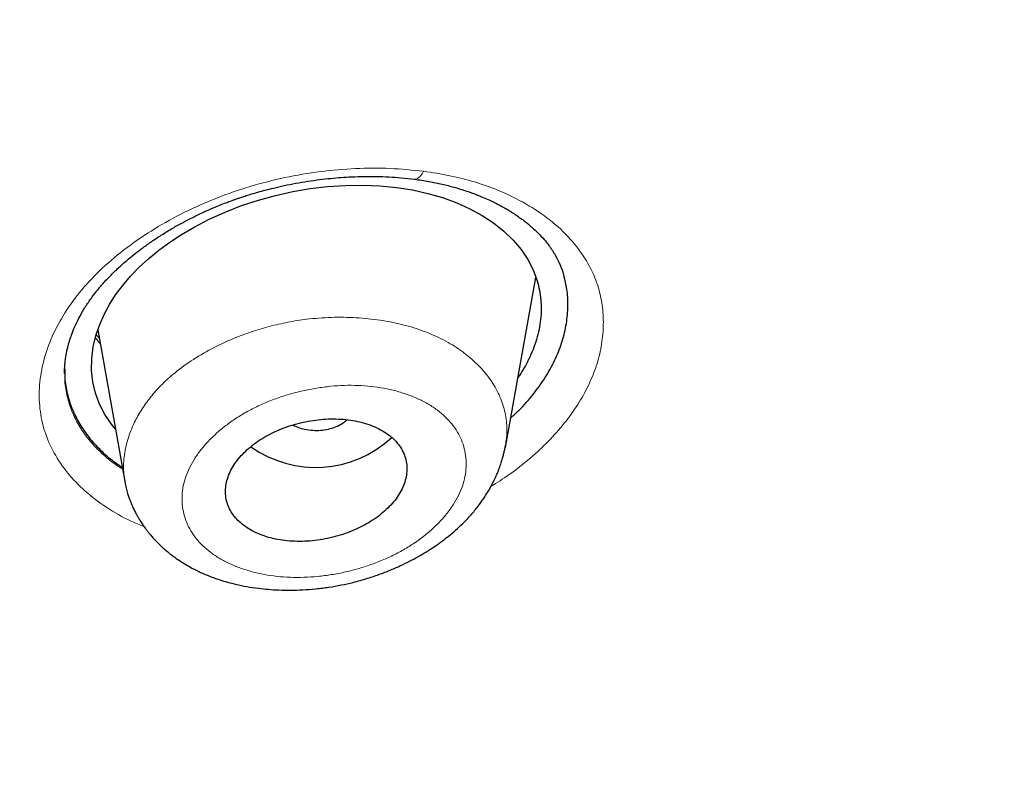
# Model space of a CAD drawing. Header units: millimetres. Extents: x 8 to 1023, y 12 to 832.
# Tile 772 of 968: x 675 to 685, y 757 to 765. Entities that reach past the tile are written whole.
import ezdxf

# ---------------------------------------------------------------- set-up
doc = ezdxf.new("R2010")
doc.units = ezdxf.units.MM

msp = doc.modelspace()

# ---------------------------------------------------------------- linework, layer by layer
at = {"color": 7, "linetype": 'Continuous', "lineweight": 30}
for p, q in [((679.9596, 760.4458), (680.2607, 762.1327)), ((675.9142, 761.611), (676.1821, 760.1092)), ((679.9547, 760.4586), (679.9523, 760.4472))]:
    msp.add_line(p, q, dxfattribs=at)
at = {"color": 8, "linetype": 'Continuous', "lineweight": 0}
msp.add_line((675.9392, 761.4713), (675.8909, 761.5343), dxfattribs=at)
at = {"color": 8, "linetype": 'Continuous', "lineweight": 0, "flags": 128}
msp.add_lwpolyline([(679.1465, 763.185), (679.132, 763.1605), (679.1168, 763.1402), (679.1011, 763.1244), (679.0854, 763.1134), (679.0697, 763.1074), (679.0544, 763.1064), (679.0534, 763.1065)], dxfattribs=at)
at = {"color": 7, "linetype": 'Continuous', "lineweight": 30, "flags": 128}
msp.add_lwpolyline([(676.0896, 760.6274), (676.0494, 760.6751), (675.9833, 760.7735), (675.9305, 760.8764), (675.8909, 760.9839), (675.8645, 761.0959), (675.8521, 761.2101), (675.8536, 761.3265), (675.8691, 761.445), (675.8986, 761.5656), (675.9334, 761.6666), (675.9771, 761.7658), (676.0296, 761.8633), (676.0908, 761.9591), (676.1609, 762.0532), (676.2398, 762.1456), (676.3261, 762.2346), (676.4198, 762.3204), (676.5209, 762.4027), (676.6294, 762.4818), (676.7453, 762.5574), (676.8687, 762.6297), (677.0194, 762.7082), (677.1766, 762.7795), (677.3405, 762.8438), (677.5076, 762.8995), (677.6768, 762.9462), (677.8491, 762.9844), (678.0217, 763.0135), (678.1946, 763.0335), (678.368, 763.0446), (678.5418, 763.0466), (678.7128, 763.0397), (678.8776, 763.0239), (679.0365, 762.9993), (679.1892, 762.9659), (679.3358, 762.9236), (679.4758, 762.8726), (679.6064, 762.8139), (679.7277, 762.7475), (679.8396, 762.6734), (679.9421, 762.5916), (680.0346, 762.5024), (680.1141, 762.4084), (680.1803, 762.3098), (680.2335, 762.2064), (680.2734, 762.0983), (680.2734, 762.0983)], dxfattribs=at)
at = {"color": 7, "linetype": 'Continuous', "lineweight": 30}
msp.add_arc((678.0756, 761.3607), 1.1127, 234.65649, 312.74141, dxfattribs=at)
for points, knots in [([(638.967, 820.409), (639.8247, 820.4012), (641.5402, 820.3856), (644.1084, 820.2599), (646.6668, 820.0603), (649.2108, 819.78), (651.7358, 819.4216), (654.237, 818.9853), (656.8472, 818.4433), (659.5552, 817.7808), (662.3461, 816.9821), (665.0768, 816.0819), (667.7409, 815.0835), (670.3318, 813.9898), (672.7239, 812.8604), (674.9244, 811.7126), (676.9423, 810.5616), (678.8893, 809.3489), (680.7616, 808.0765), (682.5549, 806.7462), (684.2661, 805.3611), (685.8927, 803.924), (687.4318, 802.4377), (688.8809, 800.9052), (690.2373, 799.3293), (691.4985, 797.7128), (692.6617, 796.0585), (693.7243, 794.3695), (694.7367, 792.5529), (695.6762, 790.6065), (696.5184, 788.5296), (697.2148, 786.4249), (697.7642, 784.2977), (698.1649, 782.1534), (698.4035, 780.0999), (698.5028, 778.1438), (698.4845, 776.2893), (698.3541, 774.4372), (698.1125, 772.5909), (697.7609, 770.7538), (697.2999, 768.9292), (696.7308, 767.1206), (696.0542, 765.3313), (695.2712, 763.5647), (694.3828, 761.8242), (693.3898, 760.1134), (692.2942, 758.4354), (691.0988, 756.7932), (689.7346, 755.1005), (688.1849, 753.3686), (686.4332, 751.6113), (684.5619, 749.919), (682.5727, 748.2985), (680.4789, 746.7468), (678.9941, 745.7797), (678.2516, 745.2961)], [0, 0, 0, 0, 0.017859, 0.035717, 0.053574, 0.07143, 0.089287, 0.107143, 0.125, 0.145832, 0.166666, 0.1875, 0.208333, 0.229166, 0.249999, 0.267856, 0.285713, 0.303571, 0.321429, 0.339287, 0.357144, 0.375001, 0.392858, 0.410715, 0.428572, 0.446429, 0.464286, 0.482143, 0.500002, 0.520835, 0.541668, 0.562501, 0.583334, 0.604167, 0.624999, 0.642856, 0.660713, 0.678571, 0.696428, 0.714286, 0.732144, 0.750003, 0.76786, 0.785718, 0.803575, 0.821433, 0.839289, 0.857146, 0.875003, 0.895835, 0.916668, 0.9375, 0.958333, 0.979167, 1, 1, 1, 1]), ([(638.9669, 735.1093), (639.5741, 735.1132), (640.7872, 735.1212), (642.6033, 735.1855), (644.4132, 735.2881), (646.2167, 735.4326), (648.0136, 735.618), (649.8008, 735.8441), (651.5251, 736.1027), (653.1843, 736.3893), (654.7797, 736.7), (656.3607, 737.0433), (657.9272, 737.4192), (659.4791, 737.8275), (661.0664, 738.2825), (662.6833, 738.7869), (664.3237, 739.3436), (665.9352, 739.936), (667.5176, 740.5639), (669.071, 741.2272), (670.5972, 741.9265), (672.0528, 742.6406), (673.438, 743.3652), (674.7518, 744.0952), (676.0342, 744.8514), (677.2852, 745.6336), (678.5049, 746.4417), (679.7272, 747.2994), (680.9466, 748.2081), (682.1572, 749.1691), (683.3247, 750.1568), (684.4491, 751.1711), (685.5307, 752.2119), (686.5711, 753.281), (687.5404, 754.3457), (688.4398, 755.401), (689.2691, 756.4403), (690.0543, 757.4936), (690.7955, 758.561), (691.4929, 759.6424), (692.1651, 760.7694), (692.8074, 761.9423), (693.4141, 763.1614), (693.9672, 764.3936), (694.4669, 765.6393), (694.9133, 766.8984), (695.3067, 768.1722), (695.6369, 769.422), (695.9074, 770.6432), (696.122, 771.8304), (696.2885, 773.0191), (696.4071, 774.2093), (696.4775, 775.4011), (696.5007, 776.6284), (696.4716, 777.8901), (696.3847, 779.1849), (696.241, 780.4781), (696.0404, 781.77), (695.7828, 783.0608), (695.4687, 784.3489), (695.1098, 785.5949), (694.7123, 786.795), (694.2818, 787.9477), (693.8065, 789.0885), (693.2862, 790.2175), (692.721, 791.3347), (692.12, 792.4232), (691.486, 793.4831), (690.8218, 794.5142), (690.1176, 795.5324), (689.3734, 796.5377), (688.5892, 797.5301), (687.7648, 798.5097), (686.9035, 799.4729), (685.9943, 800.4319), (685.0379, 801.3832), (684.0312, 802.3266), (682.9885, 803.2477), (681.9097, 804.1464), (680.7947, 805.0227), (679.6619, 805.8628), (678.5139, 806.6673), (677.353, 807.4369), (676.1613, 808.184), (674.9387, 808.9086), (673.6852, 809.6107), (672.4006, 810.2901), (671.0911, 810.9437), (669.7405, 811.5799), (668.3513, 812.1954), (666.9196, 812.7898), (665.4662, 813.3538), (663.991, 813.8872), (662.4941, 814.3899), (661.0007, 814.8538), (659.5133, 815.2803), (658.034, 815.6707), (656.5384, 816.0319), (655.0267, 816.3638), (653.4988, 816.6662), (651.9548, 816.9393), (650.3993, 817.1822), (648.8124, 817.398), (647.1984, 817.5843), (645.5571, 817.7391), (643.9131, 817.8598), (642.2666, 817.9454), (640.6176, 817.999), (639.5173, 818.0057), (638.967, 818.009)], [0, 0, 0, 0, 0.010081, 0.020137, 0.030179, 0.040216, 0.050257, 0.060311, 0.070335, 0.079491, 0.088633, 0.097767, 0.1069, 0.116039, 0.125192, 0.135253, 0.145282, 0.155288, 0.16528, 0.175267, 0.185259, 0.195301, 0.204496, 0.213673, 0.222839, 0.232002, 0.241168, 0.250345, 0.260322, 0.270285, 0.280246, 0.290212, 0.300194, 0.310203, 0.320293, 0.329526, 0.338727, 0.347904, 0.357065, 0.366218, 0.375372, 0.385323, 0.395264, 0.405207, 0.415162, 0.425139, 0.435149, 0.445226, 0.454443, 0.463632, 0.472801, 0.481959, 0.491116, 0.500279, 0.510233, 0.520184, 0.530144, 0.540125, 0.550137, 0.560192, 0.570258, 0.579448, 0.588609, 0.59775, 0.60688, 0.616007, 0.625139, 0.633867, 0.642594, 0.651329, 0.660077, 0.668845, 0.677642, 0.686473, 0.695244, 0.704395, 0.713529, 0.722653, 0.731774, 0.740899, 0.750037, 0.758756, 0.767483, 0.776222, 0.78498, 0.793764, 0.802579, 0.811433, 0.820208, 0.829363, 0.838502, 0.847632, 0.856762, 0.865897, 0.875044, 0.883755, 0.89247, 0.901196, 0.909939, 0.918704, 0.927499, 0.936329, 0.945126, 0.954305, 0.963462, 0.972602, 0.981734, 0.990864, 1, 1, 1, 1]), ([(696.002, 776.4662), (695.9947, 775.965), (695.98, 774.9631), (695.861, 773.4625), (695.6708, 771.9655), (695.4025, 770.472), (695.0581, 768.9822), (694.6463, 767.5288), (694.1731, 766.1154), (693.6441, 764.7452), (693.0498, 763.3902), (692.3902, 762.0503), (691.6534, 760.7038), (690.8365, 759.3537), (689.9364, 758.0034), (688.9673, 756.6765), (687.929, 755.3728), (686.8217, 754.0933), (685.6712, 752.8652), (684.4846, 751.6905), (683.2684, 750.5701), (681.9992, 749.481), (680.6769, 748.4233), (679.2806, 747.3817), (677.8086, 746.3592), (676.2591, 745.3595), (674.6548, 744.3986), (672.9958, 743.4768), (671.2864, 742.597), (669.5682, 741.7786), (667.8504, 741.0217), (666.1375, 740.3241), (664.394, 739.6702), (662.6198, 739.0602), (660.7838, 738.4845), (658.8853, 737.9465), (656.9241, 737.4497), (654.9336, 737.004), (652.9137, 736.6095), (650.8678, 736.2673), (648.8439, 735.9841), (646.8512, 735.7574), (644.8954, 735.5844), (642.9365, 735.4606), (640.9747, 735.3858), (638.9675, 735.3597), (636.9174, 735.3857), (634.8275, 735.4677), (632.743, 735.6052), (630.6644, 735.7981), (628.5941, 736.0462), (626.5779, 736.3425), (624.6214, 736.6824), (622.7274, 737.0617), (620.857, 737.4869), (619.0102, 737.9577), (617.1441, 738.4863), (615.2636, 739.0754), (613.3744, 739.728), (611.5217, 740.4297), (609.7057, 741.1802), (607.9259, 741.9795), (606.2194, 742.8094), (604.5887, 743.6645), (603.0365, 744.5392), (601.5312, 745.4497), (600.0726, 746.3957), (598.6295, 747.3989), (597.2073, 748.4603), (595.8124, 749.5811), (594.4768, 750.7371), (593.2005, 751.9281), (591.9821, 753.1553), (590.8457, 754.3924), (589.7912, 755.6339), (588.8189, 756.8731), (587.909, 758.1332), (587.0612, 759.4142), (586.2599, 760.7421), (585.5103, 762.1155), (584.8181, 763.5329), (584.1993, 764.9653), (583.6538, 766.4127), (583.1805, 767.8781), (582.7877, 769.3322), (582.4726, 770.7709), (582.2317, 772.1876), (582.061, 773.6092), (581.9542, 775.0357), (581.941, 775.9887), (581.9344, 776.4658)], [0, 0, 0, 0, 0.011647, 0.023279, 0.034914, 0.046569, 0.058262, 0.069997, 0.081033, 0.092045, 0.103046, 0.114051, 0.125075, 0.136674, 0.148268, 0.159874, 0.171507, 0.183184, 0.194903, 0.205931, 0.216944, 0.227954, 0.238974, 0.250018, 0.2616, 0.2732, 0.284834, 0.296518, 0.308264, 0.319998, 0.330999, 0.341975, 0.352941, 0.363907, 0.374886, 0.386463, 0.398058, 0.409684, 0.421356, 0.433089, 0.444843, 0.455871, 0.466863, 0.477832, 0.488791, 0.499751, 0.51144, 0.523115, 0.53479, 0.54648, 0.558201, 0.569925, 0.580927, 0.591892, 0.602833, 0.61376, 0.624687, 0.6364, 0.648087, 0.659761, 0.671439, 0.683135, 0.694871, 0.705904, 0.716895, 0.727858, 0.738804, 0.749746, 0.761426, 0.773081, 0.784724, 0.796373, 0.808043, 0.819784, 0.830839, 0.841857, 0.852852, 0.863839, 0.87483, 0.886496, 0.898127, 0.909738, 0.921348, 0.932974, 0.944696, 0.955762, 0.96681, 0.977856, 0.988914, 1, 1, 1, 1]), ([(582.4446, 775.8051), (582.445, 775.7911), (582.4458, 775.7597), (582.4473, 775.709), (582.4492, 775.6493), (582.4515, 775.5807), (582.4542, 775.5046), (582.4574, 775.4212), (582.461, 775.3307), (582.4653, 775.232), (582.4703, 775.1261), (582.4812, 774.9074), (582.4997, 774.5974), (582.5289, 774.2013), (582.5599, 773.8431), (582.5931, 773.5063), (582.6277, 773.1898), (582.6654, 772.8762), (582.7114, 772.5254), (582.7679, 772.1322), (582.8372, 771.6951), (582.9039, 771.3114), (582.9649, 770.9836), (583.0169, 770.7179), (583.0699, 770.4587), (583.122, 770.2148), (583.1725, 769.9868), (583.2213, 769.7741), (583.2599, 769.6108), (583.2883, 769.4935), (583.3062, 769.4202), (583.3228, 769.3526), (583.3375, 769.2938), (583.3495, 769.2456), (583.3588, 769.2091), (583.3656, 769.1821), (583.3715, 769.1587), (583.3785, 769.1315), (583.3875, 769.0963), (583.3983, 769.0544), (583.4104, 769.0074), (583.4279, 768.9406), (583.4513, 768.8515), (583.4818, 768.7374), (583.5157, 768.6128), (583.5529, 768.4778), (583.5937, 768.3328), (583.6383, 768.1769), (583.6859, 768.0141), (583.735, 767.8493), (583.7844, 767.687), (583.8467, 767.4858), (583.9222, 767.2484), (584.011, 766.9775), (584.0978, 766.7204), (584.1822, 766.4768), (584.2647, 766.2447), (584.3469, 766.0189), (584.4296, 765.7964), (584.513, 765.5773), (584.5968, 765.3616), (584.681, 765.1493), (584.7665, 764.9381), (584.8547, 764.7244), (584.9473, 764.5043), (585.0461, 764.2746), (585.1511, 764.0351), (585.2483, 763.8185), (585.3359, 763.6266), (585.4124, 763.4613), (585.4917, 763.2924), (585.5725, 763.123), (585.654, 762.9542), (585.7342, 762.7906), (585.8121, 762.6339), (585.8858, 762.4873), (585.9552, 762.351), (586.0201, 762.2247), (586.0763, 762.1163), (586.1232, 762.0267), (586.16, 761.957), (586.191, 761.8984), (586.2202, 761.8434), (586.2521, 761.7838), (586.2924, 761.7085), (586.3416, 761.6175), (586.3994, 761.5113), (586.4631, 761.3952), (586.533, 761.2692), (586.6085, 761.1343), (586.6899, 760.9906), (586.777, 760.8384), (586.8707, 760.6768), (587.0082, 760.4423), (587.1881, 760.1419), (587.4089, 759.7828), (587.6286, 759.4347), (587.8207, 759.1376), (587.9845, 758.8892), (588.1195, 758.6873), (588.2524, 758.4914), (588.3815, 758.3034), (588.5056, 758.1251), (588.6243, 757.9565), (588.7374, 757.7976), (588.8448, 757.6484), (588.9462, 757.5088), (589.0422, 757.3779), (589.1366, 757.2502), (589.2335, 757.1202), (589.3366, 756.9832), (589.4522, 756.8309), (589.5813, 756.6626), (589.7249, 756.4777), (589.8777, 756.2834), (590.0397, 756.08), (590.2656, 755.8001), (590.5571, 755.4464), (590.8346, 755.1188), (591.0355, 754.8857), (591.1559, 754.7474), (591.2775, 754.6088), (591.4003, 754.4702), (591.5243, 754.3313), (591.6486, 754.1934), (591.7649, 754.0655), (591.8701, 753.9508), (591.9618, 753.8514), (592.0452, 753.7615), (592.1122, 753.6897), (592.1645, 753.6339), (592.2036, 753.5923), (592.2394, 753.5543), (592.2717, 753.52), (592.2997, 753.4905), (592.3218, 753.4672), (592.3394, 753.4485), (592.3567, 753.4303), (592.3781, 753.4078), (592.4054, 753.3792), (592.4402, 753.3427), (592.4829, 753.298), (592.5343, 753.2445), (592.5923, 753.1843), (592.6549, 753.1195), (592.7198, 753.0527), (592.7854, 752.9854), (592.8517, 752.9177), (592.9772, 752.7901), (593.1648, 752.6012), (593.4183, 752.35), (593.6808, 752.094), (593.9679, 751.8186), (594.277, 751.5274), (594.6055, 751.2241), (594.9341, 750.9263), (595.2628, 750.6342), (595.5912, 750.3478), (595.8811, 750.0995), (596.1289, 749.8905), (596.3313, 749.7217), (596.5238, 749.5629), (596.7062, 749.4139), (596.8673, 749.2836), (597.0081, 749.1707), (597.13, 749.0735), (597.2501, 748.9784), (597.3741, 748.8808), (597.5077, 748.7764), (597.6523, 748.6642), (597.808, 748.5443), (597.9749, 748.4169), (598.1532, 748.2819), (598.3418, 748.1405), (598.5384, 747.9946), (598.7388, 747.8473), (598.94, 747.7009), (599.2201, 747.4992), (599.5785, 747.2453), (600.0151, 746.9428), (600.4478, 746.6494), (600.8786, 746.3633), (601.3096, 746.083), (601.7418, 745.8076), (602.1632, 745.5445), (602.5746, 745.2926), (602.9799, 745.0491), (603.3952, 744.8041), (603.8235, 744.5564), (604.2651, 744.306), (604.6297, 744.1035), (604.9104, 743.9498), (605.0993, 743.8473), (605.2804, 743.7499), (605.4519, 743.6584), (605.6137, 743.5727), (605.7658, 743.4928), (605.9081, 743.4185), (606.0182, 743.3614), (606.0971, 743.3206), (606.1456, 743.2956), (606.1866, 743.2745), (606.2193, 743.2577), (606.2451, 743.2445), (606.2688, 743.2323), (606.2958, 743.2185), (606.3341, 743.199), (606.3852, 743.1729), (606.4499, 743.14), (606.5225, 743.1032), (606.6, 743.064), (606.7168, 743.0052), (606.8764, 742.9254), (607.0831, 742.823), (607.3039, 742.7146), (607.5389, 742.6005), (607.7865, 742.4816), (608.0422, 742.3602), (608.3002, 742.2392), (608.5563, 742.1205), (608.8624, 741.9803), (609.2166, 741.8205), (609.6173, 741.643), (610.0083, 741.473), (610.3901, 741.3099), (610.7661, 741.1522), (611.1402, 740.998), (611.6197, 740.8038), (612.2069, 740.572), (612.9043, 740.3058), (613.6236, 740.0406), (614.365, 739.7769), (615.1288, 739.5155), (615.8982, 739.2623), (616.6731, 739.0173), (617.4941, 738.7683), (618.3622, 738.517), (619.2779, 738.2653), (620.1995, 738.0252), (621.1268, 737.7966), (622.0594, 737.5796), (622.9971, 737.3742), (623.9132, 737.1859), (624.807, 737.0135), (625.6779, 736.8562), (626.5516, 736.7089), (627.4278, 736.5718), (628.3063, 736.4448), (629.1873, 736.3278), (630.0707, 736.2208), (630.9566, 736.1239), (631.8446, 736.037), (632.7345, 735.9603), (633.6259, 735.8939), (634.5018, 735.8388), (635.362, 735.7943), (636.2063, 735.7599), (637.0519, 735.7346), (637.899, 735.7185), (638.7918, 735.7112), (639.7291, 735.7144), (640.7097, 735.7301), (641.6884, 735.7581), (642.6654, 735.7983), (643.6407, 735.8507), (644.6145, 735.9153), (645.5595, 735.99), (646.4756, 736.0736), (647.3628, 736.1648), (648.2477, 736.2662), (649.13, 736.3775), (650.0098, 736.4988), (650.8873, 736.6302), (651.7624, 736.7717), (652.6349, 736.9234), (653.5043, 737.085), (654.3703, 737.2566), (655.2325, 737.4379), (656.0744, 737.6255), (656.8959, 737.8185), (657.6972, 738.0163), (658.4943, 738.2228), (659.2869, 738.4379), (660.1162, 738.6733), (660.9807, 738.9307), (661.8791, 739.2114), (662.7702, 739.5032), (663.6538, 739.806), (664.5299, 740.1199), (665.3982, 740.4447), (666.12, 740.7262), (666.7003, 740.9598), (667.1432, 741.1419), (667.5878, 741.3285), (668.0339, 741.5197), (668.4822, 741.7159), (668.9169, 741.9101), (669.34, 742.1029), (669.753, 742.2947), (670.072, 742.4457), (670.2956, 742.5528), (670.4216, 742.6135), (670.5482, 742.6749), (670.6755, 742.737), (670.8035, 742.7998), (670.931, 742.8627), (671.0548, 742.9242), (671.1782, 742.9858), (671.2972, 743.0456), (671.4102, 743.1026), (671.5088, 743.1526), (671.593, 743.1955), (671.6627, 743.2312), (671.716, 743.2585), (671.7578, 743.2799), (671.7942, 743.2987), (671.8353, 743.3199), (671.8837, 743.3449), (671.9413, 743.3747), (672.0137, 743.4123), (672.102, 743.4583), (672.2072, 743.5134), (672.3217, 743.5737), (672.4415, 743.6371), (672.6026, 743.7228), (672.8051, 743.8314), (673.0792, 743.9801), (673.3871, 744.1494), (673.7294, 744.3404), (674.0753, 744.5366), (674.4201, 744.7353), (674.7593, 744.934), (675.1122, 745.1438), (675.4776, 745.3647), (675.8541, 745.5964), (676.2208, 745.826), (676.5831, 746.0568), (676.9441, 746.2907), (677.3081, 746.5308), (677.6751, 746.7771), (678.0469, 747.0312), (678.3605, 747.2495), (678.6122, 747.4273), (678.7975, 747.5596), (678.9733, 747.6861), (679.139, 747.8064), (679.2948, 747.9204), (679.4407, 748.0281), (679.577, 748.1293), (679.6998, 748.2212), (679.8108, 748.3047), (679.9155, 748.3839), (680.023, 748.4656), (680.1372, 748.553), (680.2583, 748.6462), (680.3863, 748.7453), (680.5292, 748.8567), (680.6876, 748.9813), (680.8623, 749.1198), (681.0451, 749.2662), (681.2323, 749.4177), (681.4202, 749.5712), (681.6879, 749.7922), (682.0304, 750.0797), (682.4098, 750.4057), (682.7452, 750.6999), (683.0414, 750.964), (683.3359, 751.2312), (683.633, 751.5055), (683.9348, 751.7892), (684.1756, 752.0197), (684.355, 752.1937), (684.4723, 752.3082), (684.5901, 752.4242), (684.7085, 752.5415), (684.8254, 752.6583), (684.938, 752.7716), (685.0465, 752.8815), (685.1492, 752.9863), (685.2457, 753.0854), (685.3324, 753.1749), (685.4094, 753.2549), (685.4704, 753.3186), (685.5171, 753.3674), (685.5509, 753.4029), (685.5797, 753.4332), (685.6062, 753.4611), (685.6342, 753.4907), (685.6678, 753.5263), (685.7079, 753.5688), (685.7547, 753.6185), (685.8229, 753.6913), (685.9115, 753.7862), (686.0191, 753.9025), (686.13, 754.0232), (686.2614, 754.1673), (686.4141, 754.3365), (686.5889, 754.5324), (686.7695, 754.7377), (686.954, 754.95), (687.2318, 755.2743), (687.5949, 755.7086), (687.9351, 756.1301), (688.1692, 756.427), (688.3029, 756.5985), (688.4352, 756.77), (688.5645, 756.9397), (688.6915, 757.1081), (688.814, 757.2724), (688.9312, 757.4313), (689.0407, 757.5814), (689.1428, 757.7225), (689.2375, 757.8547), (689.3193, 757.97), (689.3899, 758.0701), (689.4527, 758.1598), (689.5172, 758.2523), (689.5856, 758.3512), (689.6583, 758.4571), (689.7409, 758.5781), (689.8336, 758.7153), (689.9371, 758.8699), (690.046, 759.0347), (690.1604, 759.2096), (690.3181, 759.4539), (690.5145, 759.7645), (690.7668, 760.1741), (691.0327, 760.6197), (691.2387, 760.9777), (691.3698, 761.2107), (691.4296, 761.318), (691.4867, 761.421), (691.5389, 761.5161), (691.5847, 761.6002), (691.6242, 761.6731), (691.6555, 761.7313), (691.6797, 761.7764), (691.6976, 761.8097), (691.7117, 761.8361), (691.7222, 761.8559), (691.7312, 761.8729), (691.7415, 761.8921), (691.7553, 761.9182), (691.7724, 761.9505), (691.7915, 761.9867), (691.8208, 762.0424), (691.8614, 762.1198), (691.9142, 762.2215), (691.9714, 762.3325), (692.0505, 762.4875), (692.151, 762.6874), (692.2721, 762.9329), (692.3964, 763.1901), (692.5235, 763.4592), (692.6374, 763.706), (692.738, 763.9283), (692.8242, 764.1223), (692.9085, 764.3151), (692.9887, 764.5016), (693.0633, 764.6782), (693.134, 764.8481), (693.2007, 765.0109), (693.2633, 765.166), (693.3204, 765.3094), (693.3689, 765.4328), (693.4097, 765.5379), (693.4452, 765.6301), (693.481, 765.7239), (693.5216, 765.8312), (693.5676, 765.9544), (693.6192, 766.0944), (693.674, 766.2453), (693.7318, 766.407), (693.7925, 766.5796), (693.8525, 766.7536), (693.9115, 766.928), (693.9682, 767.099), (694.0244, 767.2713), (694.0786, 767.4411), (694.1306, 767.6073), (694.1806, 767.7698), (694.2411, 767.9707), (694.3105, 768.2072), (694.3868, 768.4763), (694.4425, 768.6798), (694.4799, 768.8195), (694.5004, 768.8967), (694.5186, 768.9661), (694.5344, 769.0268), (694.5479, 769.079), (694.559, 769.1224), (694.568, 769.1575), (694.5762, 769.1901), (694.5852, 769.2254), (694.5963, 769.2695), (694.6096, 769.3228), (694.6253, 769.3861), (694.6433, 769.4595), (694.6635, 769.543), (694.686, 769.6366), (694.7104, 769.7404), (694.7369, 769.8541), (694.7736, 770.0152), (694.8188, 770.2193), (694.8764, 770.4898), (694.9362, 770.7841), (694.9971, 771.1012), (695.0534, 771.4122), (695.1053, 771.7172), (695.1536, 772.019), (695.204, 772.3563), (695.2558, 772.7345), (695.3075, 773.1562), (695.354, 773.5879), (695.3951, 774.0283), (695.429, 774.4722), (695.4507, 774.7964), (695.4589, 774.9718), (695.4602, 774.9983)], [0, 0, 0, 0, 0.000308, 0.00069, 0.001145, 0.001674, 0.002276, 0.00292, 0.003632, 0.004411, 0.005257, 0.006152, 0.009626, 0.012651, 0.015604, 0.018178, 0.020695, 0.02317, 0.025678, 0.029092, 0.032585, 0.036159, 0.038302, 0.040463, 0.042551, 0.044541, 0.046341, 0.048052, 0.049674, 0.050287, 0.050886, 0.051446, 0.051921, 0.05231, 0.052613, 0.052804, 0.052961, 0.053179, 0.053464, 0.053812, 0.054194, 0.054604, 0.05543, 0.056351, 0.057369, 0.058452, 0.059626, 0.060891, 0.062239, 0.063584, 0.064902, 0.066193, 0.068489, 0.070695, 0.07281, 0.074779, 0.076663, 0.078501, 0.080325, 0.082135, 0.0839, 0.08565, 0.087387, 0.08913, 0.090952, 0.092859, 0.09485, 0.096926, 0.098274, 0.099656, 0.101071, 0.102516, 0.103918, 0.105323, 0.106643, 0.107879, 0.109031, 0.110099, 0.111082, 0.111784, 0.112377, 0.112857, 0.113276, 0.11378, 0.114377, 0.115197, 0.116102, 0.117093, 0.118169, 0.119332, 0.120556, 0.121864, 0.123254, 0.124726, 0.127926, 0.131043, 0.134078, 0.13703, 0.138843, 0.140623, 0.142364, 0.14403, 0.145612, 0.147112, 0.148529, 0.149862, 0.151113, 0.15228, 0.153387, 0.154557, 0.155794, 0.157098, 0.15869, 0.160373, 0.162145, 0.164008, 0.165957, 0.169858, 0.173805, 0.175097, 0.176394, 0.177695, 0.179001, 0.180312, 0.181628, 0.182918, 0.183956, 0.184904, 0.185762, 0.186531, 0.186966, 0.187365, 0.18773, 0.18806, 0.188352, 0.188581, 0.188733, 0.18889, 0.189107, 0.189383, 0.189718, 0.190161, 0.190677, 0.191267, 0.191909, 0.192557, 0.193211, 0.193869, 0.194531, 0.196938, 0.199405, 0.201934, 0.204523, 0.207615, 0.210672, 0.213694, 0.216683, 0.219637, 0.222551, 0.224419, 0.226191, 0.227867, 0.229446, 0.23093, 0.232027, 0.233066, 0.234053, 0.235094, 0.236222, 0.237439, 0.238744, 0.240137, 0.241618, 0.243188, 0.244814, 0.246468, 0.248106, 0.249729, 0.253273, 0.256743, 0.260138, 0.263484, 0.26681, 0.270115, 0.2734, 0.276392, 0.279395, 0.28247, 0.285617, 0.288837, 0.292128, 0.293531, 0.294898, 0.296193, 0.297416, 0.298566, 0.299645, 0.300653, 0.301588, 0.301976, 0.302323, 0.302612, 0.302842, 0.303015, 0.303155, 0.303344, 0.303584, 0.303961, 0.304422, 0.304945, 0.305488, 0.306049, 0.307393, 0.30883, 0.310362, 0.311986, 0.313704, 0.315477, 0.317252, 0.318998, 0.320714, 0.323489, 0.326185, 0.328803, 0.331343, 0.333818, 0.336286, 0.338754, 0.343278, 0.347803, 0.352328, 0.357176, 0.362024, 0.366874, 0.371725, 0.376579, 0.382198, 0.387818, 0.393438, 0.399057, 0.404677, 0.410297, 0.415916, 0.421067, 0.426217, 0.431363, 0.436505, 0.441643, 0.44678, 0.451918, 0.457057, 0.462198, 0.467338, 0.472478, 0.477619, 0.482467, 0.487317, 0.49217, 0.49703, 0.501898, 0.507534, 0.513158, 0.518775, 0.524387, 0.529996, 0.535605, 0.541214, 0.546354, 0.551494, 0.556634, 0.561772, 0.566907, 0.572047, 0.577191, 0.582339, 0.587488, 0.592639, 0.59779, 0.602941, 0.607798, 0.612655, 0.617512, 0.622369, 0.627226, 0.632845, 0.638459, 0.64407, 0.64968, 0.65529, 0.660898, 0.666508, 0.669406, 0.67233, 0.675279, 0.678255, 0.681257, 0.684301, 0.68705, 0.689866, 0.69275, 0.693613, 0.694482, 0.695357, 0.696238, 0.697125, 0.698018, 0.698897, 0.699709, 0.7006, 0.701391, 0.702082, 0.702673, 0.703163, 0.703553, 0.703797, 0.704045, 0.704323, 0.704664, 0.705071, 0.705543, 0.706196, 0.706944, 0.707779, 0.708635, 0.709499, 0.711221, 0.712975, 0.715398, 0.717879, 0.720418, 0.722964, 0.725469, 0.727931, 0.730829, 0.733666, 0.736441, 0.73918, 0.741976, 0.744786, 0.747659, 0.750595, 0.753592, 0.755153, 0.756652, 0.758075, 0.759422, 0.760694, 0.76189, 0.763011, 0.764057, 0.764932, 0.765771, 0.766663, 0.767617, 0.768632, 0.769708, 0.770846, 0.77225, 0.773737, 0.775308, 0.776945, 0.778574, 0.780189, 0.783939, 0.787607, 0.790333, 0.793014, 0.795703, 0.798467, 0.801307, 0.804223, 0.805343, 0.806474, 0.807615, 0.808768, 0.809931, 0.811049, 0.812089, 0.813144, 0.814106, 0.814973, 0.815747, 0.816426, 0.816815, 0.81716, 0.817451, 0.81769, 0.817966, 0.818306, 0.818714, 0.819191, 0.819737, 0.820807, 0.821917, 0.823067, 0.824256, 0.826025, 0.827874, 0.829805, 0.831814, 0.833841, 0.838883, 0.843888, 0.845453, 0.847015, 0.848572, 0.850125, 0.851625, 0.853136, 0.854564, 0.85591, 0.857172, 0.858352, 0.85945, 0.860254, 0.861023, 0.86184, 0.862717, 0.863654, 0.86465, 0.865925, 0.867287, 0.868734, 0.870268, 0.871888, 0.875148, 0.878391, 0.882556, 0.886693, 0.887618, 0.888542, 0.889446, 0.89026, 0.890977, 0.891598, 0.892122, 0.892465, 0.892749, 0.892973, 0.893137, 0.893255, 0.893404, 0.893628, 0.893917, 0.894227, 0.894552, 0.895334, 0.896195, 0.897134, 0.898152, 0.900125, 0.902192, 0.904352, 0.906606, 0.908953, 0.91054, 0.912168, 0.913799, 0.915348, 0.916812, 0.91819, 0.919568, 0.920848, 0.92203, 0.923114, 0.923897, 0.924625, 0.925385, 0.926208, 0.927268, 0.928417, 0.929652, 0.930976, 0.932387, 0.933885, 0.93524, 0.936655, 0.938067, 0.939448, 0.940799, 0.942118, 0.943407, 0.945689, 0.947868, 0.949944, 0.950626, 0.951255, 0.951815, 0.952306, 0.952726, 0.953077, 0.953358, 0.953576, 0.953864, 0.954213, 0.954643, 0.955153, 0.955745, 0.956418, 0.957172, 0.958007, 0.958924, 0.959918, 0.961895, 0.963844, 0.966437, 0.968978, 0.971468, 0.973907, 0.976298, 0.978703, 0.981989, 0.985351, 0.988789, 0.992305, 0.995867, 0.999377, 1, 1, 1, 1]), ([(675.5843, 761.1799), (675.5843, 761.1871), (675.5842, 761.2026), (675.5849, 761.2335), (675.5874, 761.2718), (675.5923, 761.3167), (675.5995, 761.3625), (675.6081, 761.406), (675.6173, 761.4449), (675.6271, 761.481), (675.6374, 761.5152), (675.6533, 761.5628), (675.6776, 761.6258), (675.7149, 761.7073), (675.7619, 761.7944), (675.8175, 761.8831), (675.8742, 761.9611), (675.9266, 762.0261), (675.9718, 762.0781), (676.0143, 762.124), (676.0524, 762.163), (676.0866, 762.1965), (676.1212, 762.2292), (676.1637, 762.2678), (676.2182, 762.3149), (676.2854, 762.3696), (676.3628, 762.4286), (676.4506, 762.4909), (676.5494, 762.556), (676.6535, 762.6191), (676.7609, 762.6792), (676.8651, 762.733), (676.9651, 762.7805), (677.0551, 762.8203), (677.133, 762.8524), (677.1977, 762.8775), (677.2456, 762.8952), (677.2803, 762.9075), (677.31, 762.9178), (677.3447, 762.9295), (677.3892, 762.944), (677.4432, 762.9608), (677.5063, 762.9793), (677.5788, 762.9992), (677.6651, 763.021), (677.7666, 763.0441), (677.8806, 763.0668), (677.998, 763.0866), (678.1131, 763.1027), (678.2234, 763.115), (678.3287, 763.124), (678.4413, 763.1307), (678.5592, 763.1342), (678.6833, 763.1339), (678.8047, 763.1295), (678.9285, 763.1211), (679.011, 763.1115), (679.0533, 763.1065)], [0, 0, 0, 0, 0.010224, 0.022021, 0.035447, 0.050541, 0.065551, 0.078743, 0.091955, 0.102692, 0.113422, 0.125491, 0.149992, 0.176394, 0.204894, 0.234527, 0.262432, 0.281219, 0.298813, 0.314271, 0.327487, 0.338451, 0.348656, 0.361128, 0.378605, 0.398305, 0.41991, 0.443424, 0.468845, 0.496169, 0.520583, 0.545853, 0.568657, 0.58835, 0.605646, 0.619536, 0.63003, 0.636293, 0.641507, 0.648797, 0.658164, 0.669356, 0.682367, 0.697202, 0.713863, 0.73515, 0.758811, 0.782827, 0.805925, 0.828099, 0.849341, 0.869643, 0.896475, 0.921442, 0.946239, 0.972432, 1, 1, 1, 1]), ([(679.0534, 763.1065), (679.1027, 763.0994), (679.1977, 763.0858), (679.3292, 763.0583), (679.4465, 763.0284), (679.55, 762.997), (679.6405, 762.9654), (679.7191, 762.9345), (679.7863, 762.9053), (679.8431, 762.8785), (679.8901, 762.8546), (679.9273, 762.8346), (679.9557, 762.8186), (679.976, 762.8067), (679.9915, 762.7975), (680.0053, 762.789), (680.021, 762.7793), (680.0441, 762.7646), (680.0753, 762.7438), (680.1138, 762.7167), (680.164, 762.6789), (680.2228, 762.6302), (680.2861, 762.5705), (680.3424, 762.5096), (680.3828, 762.4592), (680.4103, 762.421), (680.4283, 762.3941), (680.4441, 762.3687), (680.4578, 762.345), (680.4704, 762.3218), (680.4833, 762.2962), (680.498, 762.2645), (680.5135, 762.2266), (680.5293, 762.1824), (680.5382, 762.1502), (680.5429, 762.1332)], [0, 0, 0, 0, 0.06252, 0.120397, 0.173669, 0.222358, 0.266477, 0.306034, 0.341039, 0.3715, 0.397427, 0.418827, 0.434726, 0.446697, 0.454778, 0.462476, 0.47213, 0.483736, 0.505908, 0.53229, 0.560109, 0.609998, 0.661602, 0.712815, 0.761423, 0.784481, 0.805962, 0.825451, 0.843223, 0.858154, 0.877569, 0.901464, 0.929836, 0.96268, 1, 1, 1, 1]), ([(680.012, 760.7393), (680.0391, 760.7638), (680.1214, 760.8381), (680.2365, 760.9716), (680.3561, 761.1369), (680.4508, 761.3067), (680.5204, 761.4788), (680.5643, 761.6528), (680.5818, 761.8264), (680.5772, 761.9881), (680.5535, 762.0881), (680.5428, 762.1333)], [0, 0, 0, 0, 0.058562, 0.177818, 0.297909, 0.417371, 0.536422, 0.656399, 0.778604, 0.900074, 1, 1, 1, 1]), ([(680.2734, 762.0983), (680.2818, 762.0675), (680.2984, 762.0059), (680.3113, 761.9105), (680.3153, 761.8134), (680.3096, 761.715), (680.2942, 761.6161), (680.2689, 761.5165), (680.2342, 761.4168), (680.1899, 761.3176), (680.1404, 761.2251), (680.1013, 761.1664), (680.0835, 761.1396)], [0, 0, 0, 0, 0.101358, 0.202858, 0.304946, 0.40696, 0.50829, 0.6094, 0.712291, 0.814051, 0.915139, 1, 1, 1, 1]), ([(675.929, 761.5284), (675.9277, 761.5299), (675.9182, 761.5406), (675.908, 761.553), (675.8997, 761.5639), (675.8985, 761.5655)], [0, 0, 0, 0, 0.119645, 0.875624, 1, 1, 1, 1]), ([(675.5863, 761.2238), (675.5857, 761.2002), (675.5835, 761.1243), (675.6038, 760.9996), (675.6467, 760.851), (675.7128, 760.7093), (675.7989, 760.5752), (675.9056, 760.4506), (676.0243, 760.3398), (676.1154, 760.276), (676.1576, 760.2465)], [0, 0, 0, 0, 0.061489, 0.197964, 0.334482, 0.47233, 0.608503, 0.744544, 0.881665, 1, 1, 1, 1]), ([(678.4857, 759.6381), (678.5116, 759.6506), (678.5633, 759.6755), (678.6383, 759.7203), (678.7104, 759.771), (678.7775, 759.8279), (678.8366, 759.8885), (678.8864, 759.9523), (678.9264, 760.0182), (678.9563, 760.0858), (678.9751, 760.1541), (678.9827, 760.2224), (678.979, 760.2897), (678.9634, 760.355), (678.9363, 760.4176), (678.8982, 760.4765), (678.849, 760.5307), (678.7897, 760.5797), (678.7212, 760.6226), (678.6443, 760.6588), (678.5601, 760.6879), (678.4701, 760.7096), (678.3754, 760.7235), (678.2772, 760.7297), (678.1771, 760.7282), (678.0762, 760.7189), (677.9759, 760.7023), (677.8772, 760.6787), (677.7813, 760.6481), (677.6895, 760.6113), (677.6024, 760.5687), (677.5214, 760.5205), (677.4471, 760.4676), (677.3802, 760.4104), (677.322, 760.3495), (677.2728, 760.2857), (677.2332, 760.2196), (677.2043, 760.1519), (677.1862, 760.0835), (677.1791, 760.0153), (677.1839, 759.9481), (677.2002, 759.8829), (677.2278, 759.8205), (677.267, 759.762), (677.3168, 759.708), (677.3766, 759.6594), (677.4459, 759.617), (677.5233, 759.5812), (677.6078, 759.5525), (677.6982, 759.5315), (677.7933, 759.518), (677.8916, 759.5122), (677.9922, 759.5144), (678.0935, 759.5242), (678.1949, 759.5415), (678.2949, 759.5665), (678.3929, 759.598), (678.4548, 759.6247), (678.4857, 759.6381)], [0, 0, 0, 0, 0.0155539, 0.0311076, 0.0484857, 0.065918, 0.0832952, 0.1008004, 0.1183624, 0.1358677, 0.1536693, 0.1715303, 0.1893331, 0.2074718, 0.2256714, 0.2438118, 0.262172, 0.2805931, 0.2989549, 0.3173195, 0.335743, 0.3541082, 0.3722644, 0.390477, 0.4086327, 0.4264663, 0.444354, 0.4621863, 0.4797217, 0.4973103, 0.5148442, 0.5322281, 0.549666, 0.5670488, 0.584493, 0.6019931, 0.6194371, 0.6371347, 0.6548908, 0.6725892, 0.6906274, 0.7087262, 0.726766, 0.7450768, 0.7634488, 0.7817613, 0.80015, 0.8185983, 0.8369879, 0.8552276, 0.8735244, 0.8917639, 0.9097791, 0.9278498, 0.9458639, 0.9638908, 0.9819748, 1, 1, 1, 1]), ([(677.8483, 760.6682), (677.87, 760.6582), (677.9137, 760.6379), (677.9886, 760.6203), (678.0667, 760.6127), (678.1454, 760.6162), (678.2219, 760.6304), (678.2922, 760.6558), (678.3492, 760.686), (678.3772, 760.7104), (678.3886, 760.7202)], [0, 0, 0, 0, 0.128475, 0.258976, 0.389528, 0.52008, 0.650581, 0.781083, 0.911634, 1, 1, 1, 1]), ([(676.1828, 760.1054), (676.1871, 760.0839), (676.195, 760.0442), (676.2093, 759.9923), (676.2221, 759.9524), (676.2346, 759.9179), (676.248, 759.884), (676.2635, 759.8484), (676.2815, 759.8109), (676.2999, 759.7761), (676.3176, 759.745), (676.3368, 759.7134), (676.3591, 759.6795), (676.3822, 759.6468), (676.4038, 759.6182), (676.4341, 759.5803), (676.4756, 759.5329), (676.5315, 759.4763), (676.5928, 759.4211), (676.6574, 759.3699), (676.7232, 759.3237), (676.7852, 759.2845), (676.8436, 759.2515), (676.897, 759.2241), (676.948, 759.2), (677.0024, 759.1766), (677.0618, 759.1536), (677.1281, 759.1307), (677.2041, 759.1079), (677.2927, 759.0854), (677.3952, 759.0645), (677.5011, 759.0485), (677.608, 759.0374), (677.7137, 759.0309), (677.8277, 759.0289), (677.9498, 759.0323), (678.0775, 759.042), (678.2058, 759.0582), (678.3296, 759.0799), (678.4576, 759.1087), (678.5875, 759.145), (678.7168, 759.1887), (678.8324, 759.2343), (678.9349, 759.2803), (679.0268, 759.3261), (679.1106, 759.3721), (679.1887, 759.4189), (679.2629, 759.4675), (679.3364, 759.5198), (679.4104, 759.5776), (679.4831, 759.6403), (679.5531, 759.7072), (679.6209, 759.7798), (679.6852, 759.8578), (679.7387, 759.932), (679.7817, 759.999), (679.8163, 760.0591), (679.8464, 760.1176), (679.869, 760.167), (679.8875, 760.2112), (679.9047, 760.2565), (679.9199, 760.3024), (679.9327, 760.3465), (679.9429, 760.3861), (679.9515, 760.4231), (679.9562, 760.448), (679.9584, 760.4596)], [0, 0, 0, 0, 0.013822, 0.025543, 0.035306, 0.0434, 0.050351, 0.058838, 0.06898, 0.077866, 0.084862, 0.092679, 0.102436, 0.111789, 0.119155, 0.12616, 0.143947, 0.160736, 0.178603, 0.198181, 0.214296, 0.230512, 0.245358, 0.25695, 0.268619, 0.2811, 0.294394, 0.308576, 0.324824, 0.34351, 0.364622, 0.388144, 0.40736, 0.427916, 0.449803, 0.473016, 0.497553, 0.522259, 0.545727, 0.567973, 0.595739, 0.621359, 0.644842, 0.666192, 0.685489, 0.703808, 0.721493, 0.73855, 0.755885, 0.774848, 0.794514, 0.813623, 0.833754, 0.855611, 0.876611, 0.891502, 0.906362, 0.920725, 0.933251, 0.94237, 0.953539, 0.966765, 0.976768, 0.985556, 0.993246, 1, 1, 1, 1])]:
    msp.add_open_spline(points, degree=3, knots=knots, dxfattribs=at)
at = {"color": 8, "linetype": 'Continuous', "lineweight": 0}
for points, knots in [([(582.6587, 776.3319), (582.666, 775.8342), (582.6807, 774.8393), (582.7998, 773.3489), (582.9901, 771.8618), (583.2586, 770.3778), (583.6025, 768.9005), (584.0119, 767.4639), (584.4801, 766.0718), (585.0022, 764.724), (585.588, 763.3913), (586.2377, 762.0735), (586.9636, 760.7482), (587.7693, 759.4177), (588.659, 758.0852), (589.6184, 756.7741), (590.6475, 755.4846), (591.7447, 754.2192), (592.8828, 753.0064), (594.0535, 751.8487), (595.2512, 750.7461), (596.4996, 749.6754), (597.7989, 748.6364), (599.1751, 747.61), (600.6302, 746.5995), (602.1659, 745.6088), (603.7541, 744.6577), (605.3949, 743.7466), (607.0823, 742.8789), (608.7756, 742.0734), (610.4663, 741.3295), (612.153, 740.6435), (613.8715, 739.9999), (615.6219, 739.3988), (617.4379, 738.8297), (619.3186, 738.2968), (621.2633, 737.8045), (623.2347, 737.3634), (625.2328, 736.9737), (627.2531, 736.6365), (629.2486, 736.3583), (631.212, 736.1361), (633.1403, 735.9667), (635.0738, 735.8456), (637.0122, 735.7728), (638.9932, 735.7478), (641.0136, 735.7741), (643.0697, 735.8554), (645.1203, 735.991), (647.1653, 736.1809), (649.2058, 736.4254), (651.1983, 736.7181), (653.1372, 737.055), (655.0159, 737.4315), (656.871, 737.8537), (658.7025, 738.3214), (660.546, 738.8447), (662.3971, 739.4256), (664.2507, 740.0667), (666.0688, 740.7556), (667.8513, 741.4922), (669.6018, 742.278), (671.2852, 743.0961), (672.8985, 743.9417), (674.4358, 744.8077), (675.9267, 745.7092), (677.3711, 746.6461), (678.7974, 747.6378), (680.2005, 748.6854), (681.5749, 749.7903), (682.8917, 750.9306), (684.151, 752.1063), (685.3538, 753.3181), (686.4755, 754.5392), (687.5161, 755.7638), (688.4753, 756.9854), (689.3728, 758.227), (690.209, 759.4887), (691.0009, 760.7987), (691.7432, 762.1569), (692.4294, 763.5626), (693.043, 764.9853), (693.5842, 766.4252), (694.0525, 767.8813), (694.4399, 769.3214), (694.7496, 770.7402), (694.986, 772.1337), (695.1535, 773.5304), (695.2584, 774.9302), (695.2713, 775.8648), (695.2778, 776.3324)], [0, 0, 0, 0, 0.0117137, 0.0234149, 0.0351216, 0.0468522, 0.0586247, 0.070364, 0.0813631, 0.0923367, 0.1032992, 0.1142649, 0.1252481, 0.1368316, 0.148424, 0.1600419, 0.1717018, 0.1834199, 0.1951477, 0.206154, 0.2171342, 0.2281014, 0.2390684, 0.2500482, 0.2616874, 0.2733323, 0.2849979, 0.2966994, 0.3084517, 0.3201468, 0.3311024, 0.3420458, 0.3529893, 0.3639449, 0.3749251, 0.3865672, 0.398212, 0.409874, 0.4215681, 0.4333088, 0.4450345, 0.4560332, 0.4670091, 0.4779743, 0.4889413, 0.4999221, 0.5115701, 0.5232038, 0.5348379, 0.5464871, 0.5581659, 0.5699121, 0.5809668, 0.5919838, 0.6029753, 0.6139537, 0.6249313, 0.6365724, 0.6481884, 0.6597941, 0.6714039, 0.6830322, 0.6947667, 0.7058318, 0.7168559, 0.7278515, 0.7388313, 0.7498078, 0.7614587, 0.7730925, 0.7847248, 0.7963708, 0.8080459, 0.8197857, 0.8308292, 0.8418316, 0.8528066, 0.8637681, 0.8747299, 0.8864319, 0.8981149, 0.9097963, 0.9214933, 0.9332235, 0.9449736, 0.9560095, 0.967015, 0.9780052, 0.9889952, 1, 1, 1, 1]), ([(676.3716, 759.6622), (676.3289, 759.679), (676.1936, 759.732), (675.9968, 759.8492), (675.7839, 760.0082), (675.6097, 760.1892), (675.4747, 760.3878), (675.381, 760.6017), (675.3325, 760.8291), (675.3299, 761.0655), (675.3703, 761.3061), (675.4546, 761.5462), (675.5819, 761.7822), (675.7495, 762.011), (675.9573, 762.2291), (676.2009, 762.432), (676.4739, 762.6175), (676.7724, 762.7822), (677.0908, 762.9232), (677.4247, 763.0391), (677.7703, 763.127), (678.1214, 763.186), (678.4715, 763.2163), (678.8163, 763.219), (679.0361, 763.1964), (679.1465, 763.185)], [0, 0, 0, 0, 0.020683, 0.065589, 0.110372, 0.154624, 0.19903, 0.24352, 0.287843, 0.332753, 0.377641, 0.421877, 0.466186, 0.51064, 0.554856, 0.599607, 0.644239, 0.688524, 0.733162, 0.777446, 0.821698, 0.86664, 0.911138, 0.955371, 1, 1, 1, 1]), ([(679.1465, 763.185), (679.234, 763.1718), (679.4083, 763.1455), (679.6535, 763.0819), (679.8837, 763.0009), (680.1196, 762.8908), (680.3514, 762.7476), (680.5635, 762.5653), (680.7172, 762.3775), (680.8232, 762.1929), (680.8895, 762.0172), (680.9267, 761.8332), (680.9343, 761.6422), (680.914, 761.4478), (680.8647, 761.2532), (680.7865, 761.0601), (680.6801, 760.8698), (680.5473, 760.6841), (680.3885, 760.5053), (680.2042, 760.335), (680.0128, 760.1841), (679.8754, 760.0961), (679.8145, 760.0571)], [0, 0, 0, 0, 0.048353, 0.09626, 0.14422, 0.192732, 0.257152, 0.320834, 0.384925, 0.432922, 0.480586, 0.528452, 0.577048, 0.625745, 0.673648, 0.721279, 0.769172, 0.817116, 0.86476, 0.912652, 0.961331, 1, 1, 1, 1]), ([(677.2615, 761.5264), (677.319, 761.5489), (677.4339, 761.5939), (677.6142, 761.6474), (677.7981, 761.6895), (678.005, 761.7217), (678.2331, 761.739), (678.4785, 761.7358), (678.7165, 761.7112), (678.9432, 761.6659), (679.1551, 761.6004), (679.3482, 761.5149), (679.5193, 761.4101), (679.6668, 761.2887), (679.7886, 761.1532), (679.8821, 761.0062), (679.9459, 760.85), (679.9743, 760.6864), (679.9765, 760.5547), (679.9592, 760.4784), (679.9547, 760.4586)], [0, 0, 0, 0, 0.046458, 0.092843, 0.139126, 0.18531, 0.246751, 0.308108, 0.369357, 0.43043, 0.491272, 0.551984, 0.612974, 0.674194, 0.735459, 0.796559, 0.857325, 0.917839, 0.978713, 1, 1, 1, 1]), ([(676.1846, 760.1097), (676.1802, 760.1329), (676.1655, 760.2115), (676.1714, 760.3506), (676.2064, 760.524), (676.2688, 760.6821), (676.3473, 760.8225), (676.4345, 760.9446), (676.5377, 761.0611), (676.6702, 761.1829), (676.8366, 761.3061), (677.0385, 761.427), (677.1871, 761.4933), (677.2615, 761.5264)], [0, 0, 0, 0, 0.044411, 0.15047, 0.25717, 0.364068, 0.444094, 0.523763, 0.602952, 0.681882, 0.787538, 0.893655, 1, 1, 1, 1]), ([(675.587, 761.1889), (675.5863, 761.1668), (675.5842, 761.0925), (675.6038, 760.9699), (675.6457, 760.8226), (675.7117, 760.6825), (675.7993, 760.5506), (675.9071, 760.4281), (676.0266, 760.3195), (676.1181, 760.2574), (676.1608, 760.2286)], [0, 0, 0, 0, 0.057978, 0.1947374, 0.3316895, 0.4689793, 0.6063466, 0.7434785, 0.8804918, 1, 1, 1, 1]), ([(677.552, 760.8781), (677.5113, 760.8592), (677.4291, 760.821), (677.3147, 760.7543), (677.2075, 760.6818), (677.1098, 760.6035), (677.0218, 760.5204), (676.9442, 760.4331), (676.8782, 760.343), (676.8253, 760.2506), (676.7859, 760.1573), (676.7601, 760.0634), (676.7483, 759.9694), (676.7506, 759.8765), (676.7659, 759.786), (676.7943, 759.6992), (676.8357, 759.6167), (676.8896, 759.5391), (676.9554, 759.4672), (677.033, 759.4019), (677.1223, 759.3429), (677.2215, 759.2913), (677.3293, 759.2473), (677.4442, 759.2116), (677.5657, 759.1841), (677.6925, 759.1654), (677.8239, 759.1558), (677.9588, 759.1558), (678.096, 759.1646), (678.2345, 759.1826), (678.3725, 759.2091), (678.5086, 759.2442), (678.6408, 759.2876), (678.7686, 759.3388), (678.8906, 759.3975), (679.0055, 759.4634), (679.1127, 759.5362), (679.2108, 759.6149), (679.2992, 759.6983), (679.3764, 759.7856), (679.442, 759.8759), (679.495, 759.9682), (679.5344, 760.0621), (679.5595, 760.1563), (679.571, 760.2502), (679.5685, 760.3428), (679.5531, 760.4331), (679.5246, 760.52), (679.4832, 760.6023), (679.4291, 760.6796), (679.363, 760.7513), (679.2853, 760.8168), (679.1963, 760.8755), (679.097, 760.9271), (678.9892, 760.9712), (678.8745, 761.0069), (678.7532, 761.034), (678.6264, 761.0525), (678.4953, 761.0621), (678.361, 761.0624), (678.2238, 761.0534), (678.0855, 761.0353), (677.9476, 761.0088), (677.8119, 760.9736), (677.6789, 760.9309), (677.5941, 760.8956), (677.552, 760.8781)], [0, 0, 0, 0, 0.015452, 0.031164, 0.046742, 0.06233, 0.077976, 0.093633, 0.109362, 0.124828, 0.140387, 0.155878, 0.171465, 0.187311, 0.203078, 0.218658, 0.234201, 0.249856, 0.265338, 0.280816, 0.296445, 0.312375, 0.327958, 0.343602, 0.359315, 0.374881, 0.390392, 0.406093, 0.42171, 0.437338, 0.453204, 0.468842, 0.4844, 0.500026, 0.515593, 0.531094, 0.546691, 0.562544, 0.578139, 0.593763, 0.609489, 0.625039, 0.640527, 0.656258, 0.671818, 0.687479, 0.703322, 0.718923, 0.734428, 0.749991, 0.765554, 0.781053, 0.79664, 0.812464, 0.828223, 0.843804, 0.859346, 0.874991, 0.890535, 0.906031, 0.921628, 0.937474, 0.953086, 0.968709, 0.984454, 1, 1, 1, 1])]:
    msp.add_open_spline(points, degree=3, knots=knots, dxfattribs=at)

doc.saveas('drawing.dxf')
